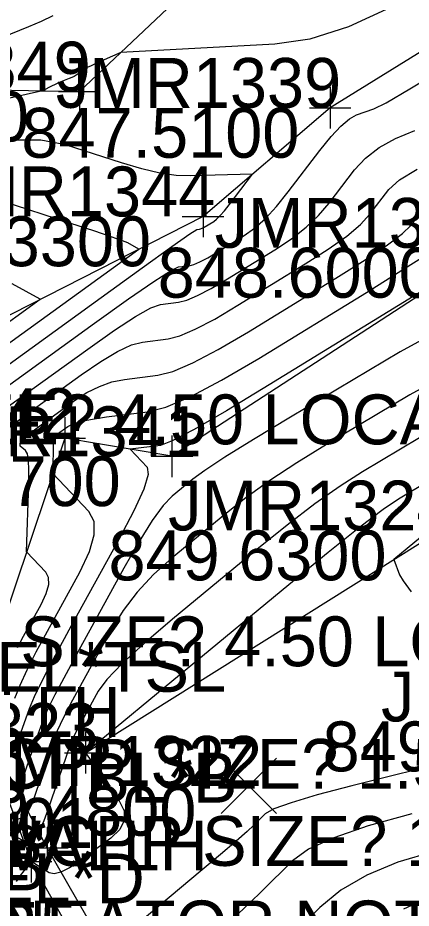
# Model space of a CAD drawing. Extents: x 1654928 to 1810050, y 486881 to 626330.
# Drawn here: x 1801461.14 to 1801470.61, y 489814.12 to 489835.54 of the extents above; entities that cross this region are included whole.
import ezdxf

# ---------------------------------------------------------------- set-up
doc = ezdxf.new("R2010")
doc.units = 0
for name, color, linetype in [('DR_X_Ditch', 7, 'Continuous'), ('DR_X_Erosion_Control', 7, 'Continuous'), ('DT_X_Contour_Major', 7, 'Continuous'), ('DT_X_Contour_Minor', 7, 'Continuous'), ('RD_X_Fence', 7, 'Continuous'), ('SV_X_Break_Lines', 7, 'Continuous'), ('SV_X_Random_Point', 7, 'Continuous'), ('SV_X_Shot_Marker', 7, 'Continuous'), ('SV_X_Text_Comment', 7, 'Continuous'), ('SV_X_Text_Elevation', 7, 'Continuous'), ('SV_X_Text_Name', 7, 'Continuous'), ('SV_X_Toe_of_Slope', 7, 'Continuous')]:
    doc.layers.add(name, color=color, linetype=linetype)

msp = doc.modelspace()

# ---------------------------------------------------------------- linework, layer by layer
at = {"layer": 'DR_X_Ditch'}
msp.add_lwpolyline([(1801538.429, 489841.719), (1801527.515, 489844.014), (1801519.444, 489845.441), (1801503.521, 489842.761), (1801490.506, 489842.113), (1801478.561, 489839.498), (1801468.658, 489833.373), (1801465.597, 489830.762), (1801453.487, 489824.594)], dxfattribs=at)
at = {"layer": 'DR_X_Erosion_Control'}
msp.add_lwpolyline([(1801457.875, 489814.289), (1801458.644, 489815.94), (1801457.826, 489816.503), (1801458.313, 489816.702), (1801459.601, 489816.207), (1801460.005, 489816.798), (1801459.473, 489817.926), (1801460.463, 489817.896), (1801461.461, 489815.238), (1801462.671, 489813.064)], dxfattribs=at)
at = {"layer": 'DT_X_Contour_Major'}
for points in [[(1801460.876, 489825.644), (1801461.31, 489825.972), (1801462.662, 489826.949), (1801463.134, 489827.273), (1801463.538, 489827.512), (1801463.873, 489827.668), (1801464.14, 489827.739), (1801464.759, 489827.818), (1801465.038, 489827.89), (1801465.411, 489828.048), (1801465.878, 489828.292), (1801466.438, 489828.622), (1801468.059, 489829.617), (1801468.612, 489829.971), (1801469.055, 489830.289), (1801469.39, 489830.569), (1801469.616, 489830.812), (1801470.072, 489831.41), (1801470.328, 489831.644), (1801470.752, 489831.895)], [(1801457.891, 489826.03), (1801461.68, 489828.766), (1801461.002, 489829.136)], [(1801471.355, 489826.894), (1801470.574, 489826.468), (1801468.571, 489825.273), (1801467.854, 489824.832), (1801467.207, 489824.405), (1801466.629, 489823.992), (1801466.12, 489823.593), (1801464.855, 489822.549), (1801464.408, 489822.147), (1801464.013, 489821.724), (1801463.672, 489821.28), (1801463.384, 489820.816), (1801462.688, 489819.551), (1801462.454, 489819.122), (1801462.276, 489818.785), (1801462.154, 489818.538), (1801462.087, 489818.383), (1801461.983, 489818.09), (1801461.939, 489817.966), (1801461.885, 489817.812), (1801461.821, 489817.628), (1801461.539, 489816.808), (1801461.465, 489816.607), (1801461.399, 489816.457), (1801461.342, 489816.361), (1801461.294, 489816.316), (1801461.088, 489816.232)], [(1801471.158, 489815.484), (1801470.29, 489815.226), (1801469.542, 489814.915), (1801468.915, 489814.55), (1801468.407, 489814.132), (1801467.215, 489812.946)]]:
    msp.add_lwpolyline(points, dxfattribs=at)
at = {"layer": 'DT_X_Contour_Minor'}
for points in [[(1801471.22, 489836.412), (1801470.113, 489835.784), (1801469.096, 489835.323), (1801468.167, 489835.029), (1801467.328, 489834.904), (1801463.619, 489834.707), (1801463.018, 489834.44), (1801462.901, 489834.387), (1801462.806, 489834.34), (1801462.734, 489834.3), (1801462.684, 489834.267), (1801462.582, 489834.187), (1801462.54, 489834.158), (1801462.492, 489834.129), (1801462.437, 489834.102), (1801462.374, 489834.075), (1801462.136, 489833.98), (1801462.02, 489833.928), (1801461.968, 489833.902), (1801461.733, 489833.782), (1801458.755, 489833.115)], [(1801461.98, 489835.589), (1801461.703, 489835.451), (1801461.392, 489835.319), (1801460.518, 489834.971)], [(1801460.526, 489826.417), (1801462.981, 489828.19), (1801463.799, 489828.774), (1801464.409, 489829.194), (1801464.813, 489829.451), (1801465.01, 489829.544), (1801465.26, 489829.575), (1801465.372, 489829.605), (1801465.522, 489829.668), (1801465.71, 489829.767), (1801465.936, 489829.9), (1801466.589, 489830.301), (1801466.839, 489830.479), (1801467.099, 489830.713), (1801467.369, 489831.003), (1801467.649, 489831.349), (1801468.41, 489832.347), (1801468.679, 489832.681), (1801468.916, 489832.935), (1801469.12, 489833.11), (1801469.291, 489833.204), (1801469.706, 489833.35), (1801470.002, 489833.496), (1801470.579, 489833.827), (1801471.437, 489834.342)], [(1801460.918, 489826.195), (1801462.821, 489827.57), (1801463.466, 489828.023), (1801463.974, 489828.353), (1801464.343, 489828.559), (1801464.575, 489828.642), (1801465.009, 489828.697), (1801465.205, 489828.747), (1801465.467, 489828.858), (1801465.794, 489829.029), (1801466.187, 489829.261), (1801467.324, 489829.959), (1801467.725, 489830.225), (1801468.077, 489830.501), (1801468.38, 489830.786), (1801468.633, 489831.081), (1801469.241, 489831.879), (1801469.504, 489832.162), (1801469.834, 489832.415), (1801470.232, 489832.637), (1801470.699, 489832.829)], [(1801460.134, 489826.64), (1801463.141, 489828.811), (1801464.131, 489829.524), (1801464.845, 489830.034), (1801465.283, 489830.342), (1801465.445, 489830.446), (1801465.51, 489830.454), (1801465.539, 489830.462), (1801465.578, 489830.478), (1801465.627, 489830.504), (1801465.855, 489830.642), (1801465.925, 489830.696), (1801466.01, 489830.78), (1801466.11, 489830.894), (1801466.223, 489831.037), (1801466.788, 489831.777), (1801465.291, 489831.735), (1801464.948, 489831.748), (1801464.557, 489831.804), (1801464.12, 489831.903), (1801463.637, 489832.046), (1801462.286, 489832.485), (1801461.691, 489832.594), (1801460.916, 489832.595)], [(1801459.167, 489826.447), (1801464.054, 489829.976), (1801463.787, 489830.122), (1801463.659, 489830.174), (1801463.387, 489830.271), (1801462.972, 489830.41), (1801462.414, 489830.593), (1801460.736, 489831.137)], [(1801461.402, 489824.344), (1801461.405, 489824.659), (1801461.394, 489824.895), (1801461.368, 489825.052), (1801461.327, 489825.131), (1801461.198, 489825.237), (1801461.193, 489825.299), (1801461.276, 489825.405), (1801461.445, 489825.555), (1801461.702, 489825.75), (1801462.502, 489826.328), (1801462.802, 489826.522), (1801463.102, 489826.672), (1801463.403, 489826.777), (1801463.705, 489826.837), (1801464.509, 489826.939), (1801464.871, 489827.033), (1801465.355, 489827.238), (1801465.962, 489827.555), (1801466.689, 489827.984), (1801468.793, 489829.275), (1801469.498, 489829.718), (1801470.034, 489830.076), (1801470.401, 489830.352), (1801470.599, 489830.543), (1801470.903, 489830.942)], [(1801472.566, 489830.006), (1801467.192, 489826.706), (1801466.164, 489826.085), (1801465.386, 489825.636), (1801464.856, 489825.358), (1801464.576, 489825.253), (1801463.846, 489825.161), (1801464.252, 489824.729), (1801464.275, 489824.551), (1801464.168, 489824.201), (1801463.933, 489823.679), (1801463.568, 489822.986), (1801462.424, 489820.908), (1801462.038, 489820.198), (1801461.741, 489819.629), (1801461.531, 489819.2), (1801461.409, 489818.91), (1801461.2, 489818.325), (1801461.128, 489818.121)], [(1801462, 489825.091), (1801462.001, 489825.189), (1801461.998, 489825.262), (1801461.99, 489825.311), (1801461.977, 489825.336), (1801461.937, 489825.368), (1801461.936, 489825.388), (1801461.961, 489825.421), (1801462.014, 489825.467), (1801462.093, 489825.528), (1801462.342, 489825.707), (1801462.47, 489825.772), (1801462.667, 489825.831), (1801462.934, 489825.886), (1801463.27, 489825.935), (1801464.258, 489826.06), (1801464.704, 489826.175), (1801465.3, 489826.428), (1801466.045, 489826.818), (1801466.941, 489827.345), (1801469.528, 489828.933), (1801470.384, 489829.464), (1801471.012, 489829.864)], [(1801471.371, 489828.066), (1801470.342, 489827.504), (1801467.703, 489825.93), (1801466.813, 489825.394), (1801466.125, 489824.967), (1801465.637, 489824.649), (1801465.35, 489824.44), (1801464.852, 489824.029), (1801464.639, 489823.805), (1801464.376, 489823.441), (1801464.061, 489822.939), (1801463.694, 489822.297), (1801462.649, 489820.399), (1801462.299, 489819.756), (1801462.032, 489819.249), (1801461.848, 489818.88), (1801461.748, 489818.647), (1801461.591, 489818.208), (1801461.533, 489818.044), (1801461.476, 489817.881), (1801461.42, 489817.719), (1801461.218, 489817.133), (1801461.166, 489816.991), (1801461.12, 489816.887)], [(1801470.806, 489825.432), (1801469.438, 489824.616), (1801468.895, 489824.27), (1801468.289, 489823.843), (1801467.62, 489823.335), (1801466.89, 489822.746), (1801464.859, 489821.069), (1801464.176, 489820.489), (1801463.651, 489820.006), (1801463.284, 489819.622), (1801463.075, 489819.336), (1801462.726, 489818.703), (1801462.609, 489818.489), (1801462.52, 489818.32), (1801462.459, 489818.197), (1801462.426, 489818.119), (1801462.374, 489817.973), (1801462.344, 489817.888), (1801462.293, 489817.743), (1801461.86, 489816.483), (1801461.764, 489816.222), (1801461.678, 489816.028), (1801461.605, 489815.902), (1801461.542, 489815.845), (1801461.275, 489815.735), (1801460.883, 489815.947)], [(1801461.07, 489819.174), (1801461.192, 489819.48), (1801461.363, 489819.851), (1801461.583, 489820.287), (1801461.851, 489820.786), (1801462.633, 489822.205), (1801462.866, 489822.695), (1801462.979, 489823.101), (1801462.974, 489823.423), (1801462.848, 489823.662), (1801461.984, 489824.579), (1801462, 489825.091)], [(1801471.038, 489824.396), (1801470.306, 489823.96), (1801469.935, 489823.708), (1801469.371, 489823.281), (1801468.612, 489822.678), (1801467.66, 489821.9), (1801462.765, 489817.856), (1801463.578, 489816.703), (1801463.696, 489816.461), (1801463.701, 489816.23), (1801463.594, 489816.011), (1801463.374, 489815.802), (1801462.636, 489815.26), (1801462.383, 489815.089), (1801462.175, 489814.984), (1801462.013, 489814.944), (1801461.897, 489814.969), (1801461.461, 489815.238), (1801461.197, 489814.901), (1801461.144, 489814.83), (1801461.1, 489814.758)], [(1801461.134, 489820.393), (1801461.279, 489820.665), (1801461.697, 489821.424), (1801461.822, 489821.686), (1801461.882, 489821.903), (1801461.879, 489822.075), (1801461.812, 489822.203), (1801461.35, 489822.694), (1801461.402, 489824.344)], [(1801470.829, 489823.035), (1801470.191, 489822.507), (1801470.325, 489822.135), (1801470.411, 489821.994), (1801470.608, 489821.729)], [(1801471.692, 489817.685), (1801469.182, 489817.059), (1801468.345, 489816.841), (1801467.718, 489816.656), (1801467.301, 489816.504), (1801467.093, 489816.385), (1801466.817, 489816.111), (1801466.659, 489815.965), (1801466.391, 489815.731), (1801466.014, 489815.409), (1801465.526, 489815), (1801464.081, 489813.791)], [(1801470.62, 489816.384), (1801469.571, 489816.097), (1801468.743, 489815.814), (1801468.136, 489815.534), (1801467.75, 489815.259), (1801467.016, 489814.529), (1801466.734, 489814.255), (1801466.44, 489813.982)], [(1801471.029, 489814.376), (1801470.423, 489814.097)]]:
    msp.add_lwpolyline(points, dxfattribs=at)
at = {"layer": 'RD_X_Fence'}
msp.add_lwpolyline([(1801551.601, 489647.601), (1801542.924, 489663.468), (1801525.109, 489695.967), (1801509.688, 489725.543), (1801495.067, 489753.216), (1801479.522, 489782.185), (1801467.623, 489805.516), (1801461.848, 489815.569), (1801444.198, 489848.97), (1801434.479, 489868.8), (1801422.196, 489892.762), (1801414.797, 489907.008)], dxfattribs=at)
at = {"layer": 'SV_X_Break_Lines'}
msp.add_lwpolyline([(1801462.765, 489817.856), (1801471.304, 489823.205), (1801489.468, 489829.043)], dxfattribs=at)
at = {"layer": 'SV_X_Random_Point'}
for p, q in [((1801466.031, 489816.393), (1801467.365, 489817.728)), ((1801466.031, 489817.728), (1801467.365, 489816.393))]:
    msp.add_line(p, q, dxfattribs=at)
at = {"layer": 'SV_X_Shot_Marker'}
for p, q in [((1801462.62, 489834.264), (1801462.62, 489833.264)), ((1801468.658, 489833.873), (1801468.658, 489832.873)), ((1801462.12, 489833.764), (1801463.12, 489833.764)), ((1801462.62, 489833.764), (1801462.62, 489833.764)), ((1801468.158, 489833.373), (1801469.158, 489833.373)), ((1801468.658, 489833.373), (1801468.658, 489833.373)), ((1801465.597, 489831.262), (1801465.597, 489830.262)), ((1801465.097, 489830.762), (1801466.097, 489830.762)), ((1801465.597, 489830.762), (1801465.597, 489830.762)), ((1801462.27, 489825.927), (1801462.27, 489824.927)), ((1801464.849, 489825.491), (1801464.849, 489824.491)), ((1801461.77, 489825.427), (1801462.77, 489825.427)), ((1801462.27, 489825.427), (1801462.27, 489825.427)), ((1801464.349, 489824.991), (1801465.349, 489824.991)), ((1801464.849, 489824.991), (1801464.849, 489824.991)), ((1801462.765, 489818.356), (1801462.765, 489817.356)), ((1801462.265, 489817.856), (1801463.265, 489817.856)), ((1801462.765, 489817.856), (1801462.765, 489817.856)), ((1801461.848, 489816.069), (1801461.848, 489815.069)), ((1801461.461, 489815.738), (1801461.461, 489814.738)), ((1801461.348, 489815.569), (1801462.348, 489815.569)), ((1801461.848, 489815.569), (1801461.848, 489815.569)), ((1801460.961, 489815.238), (1801461.961, 489815.238)), ((1801461.461, 489815.238), (1801461.461, 489815.238))]:
    msp.add_line(p, q, dxfattribs=at)
at = {"layer": 'SV_X_Toe_of_Slope'}
for points in [[(1801453.22, 489833.952), (1801462.62, 489833.764), (1801469.81, 489840.55), (1801480.323, 489844.16), (1801485.248, 489845.996), (1801491.16, 489848.502), (1801498.28, 489846.461), (1801505.556, 489847.392), (1801507.978, 489849.684), (1801520.732, 489849.249), (1801530.519, 489847.747), (1801557.678, 489848.692)], [(1801548.771, 489840.76), (1801538.587, 489838.29), (1801528.242, 489840.124), (1801519.185, 489843.217), (1801514.834, 489840.706), (1801503.746, 489839.863), (1801493.235, 489835.949), (1801481.982, 489831.828), (1801478.469, 489833.99), (1801472.566, 489830.006), (1801464.849, 489824.991), (1801462.27, 489825.427), (1801460.621, 489820.525)]]:
    msp.add_lwpolyline(points, dxfattribs=at)

# ---------------------------------------------------------------- texts
at = {"layer": 'SV_X_Text_Comment'}
for s, p in [('BL*RCP SIZE? 4.50 LOCATION? INVERT CONDITION? POOR', (1801452.136, 489825.277)), ('EL*RCP SIZE? 4.50 LOCATION? INVERT CONDITION? POOR', (1801454.778, 489819.938)), ('EL*TSL', (1801460.621, 489819.325)), ('BL*WALLH', (1801455.498, 489818.238)), ('EL*CPP SIZE? 1.50 LOCATION? INVERT CONDITION? GOOD', (1801458.064, 489816.99)), ('BL*B', (1801462.765, 489816.656)), ('CL*WALLH', (1801457.505, 489815.026)), ('BL*CPP SIZE? 1.50 LOCATION? TOP OF PIPE CONDITION? GOOD', (1801459.243, 489815.136)), ('BL*B', (1801458.15, 489814.547)), ('EL*D', (1801460.448, 489814.234)), ('NOTE 1 DELINEATOR NOTE 2 NOTE 3', (1801450.85, 489813.101)), ('BL*R', (1801457.875, 489813.089))]:
    msp.add_text(s, height=1.2, dxfattribs=at).set_placement(p)
at = {"layer": 'SV_X_Text_Elevation'}
for s, p in [('847.5500', (1801454.712, 489832.564)), ('847.5100', (1801461.223, 489832.173)), ('847.3300', (1801457.652, 489829.562)), ('848.6000', (1801464.506, 489828.806)), ('848.6700', (1801456.922, 489823.791)), ('849.6300', (1801463.321, 489822.005)), ('849.6500', (1801468.475, 489817.41)), ('849.4000', (1801454.696, 489816.656)), ('849.4800', (1801458.743, 489815.861))]:
    msp.add_text(s, height=1.2, dxfattribs=at).set_placement(p)
at = {"layer": 'SV_X_Text_Name'}
for s, p in [('JMR1349', (1801456.026, 489833.764)), ('JMR1339', (1801462.054, 489833.373)), ('JMR1344', (1801459.022, 489830.762)), ('JMR1340', (1801465.877, 489830.006)), ('JMR1342', (1801455.694, 489825.427)), ('JMR1341', (1801458.698, 489824.991)), ('JMR1324', (1801464.757, 489823.205)), ('JMR1325', (1801469.883, 489818.61)), ('JMR1323', (1801456.208, 489817.856)), ('JMR1322', (1801460.151, 489817.061)), ('JMR1101', (1801456.085, 489815.569)), ('TR254', (1801456.539, 489815.238)), ('TR255', (1801457.739, 489813.064))]:
    msp.add_text(s, height=1.2, dxfattribs=at).set_placement(p)

doc.saveas('drawing.dxf')
